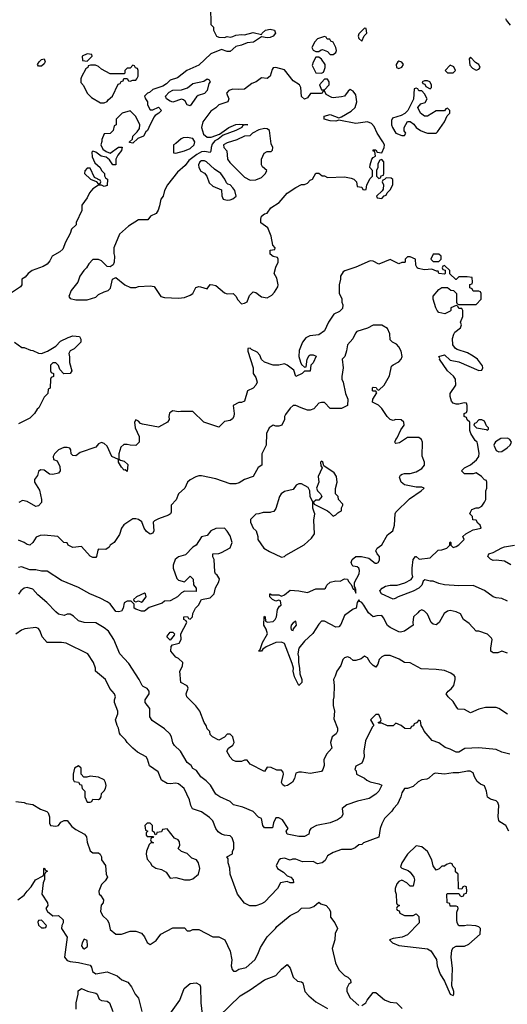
# Model space of a CAD drawing. Header units: inches. Extents: x 2348341 to 2479810, y 460419 to 613669.
# Tile 384 of 656: x 2400838 to 2404249, y 566560 to 573444. Entities that reach past the tile are written whole.
import ezdxf

# ---------------------------------------------------------------- set-up
doc = ezdxf.new("R2010")
doc.units = ezdxf.units.IN
doc.header["$MEASUREMENT"] = 0
doc.layers.add('C4506', color=7, linetype='Continuous')
doc.layers.add('C4507', color=7, linetype='Continuous')

msp = doc.modelspace()

# ---------------------------------------------------------------- linework, layer by layer
at = {"layer": 'C4506', "color": 2}
for points, elevation in [([(2401897.3, 570000), (2401894, 569990), (2401879.6, 569980.4), (2401810, 569954), (2401780.7, 569939.3), (2401771.3, 569930), (2401777.1, 569870), (2401770, 569854), (2401750, 569846.6), (2401725.3, 569865.3), (2401709, 569890), (2401693.2, 569933.2), (2401670, 569948.7), (2401650, 569955.3), (2401630, 569955.3), (2401567.1, 569912.9), (2401551.3, 569890), (2401536, 569844), (2401498, 569790), (2401472, 569770), (2401463.6, 569756.4), (2401439.6, 569740.4), (2401390, 569742), (2401384, 569736), (2401376, 569690), (2401370, 569684), (2401350, 569684), (2401330, 569693.2), (2401270, 569762), (2401210, 569754), (2401178, 569770), (2401170, 569786), (2401146, 569790), (2401106, 569830), (2401010, 569840.9), (2400982.5, 569837.5), (2400954, 569826), (2400930, 569788), (2400910, 569769.2), (2400890, 569774), (2400870, 569789), (2400830, 569805.2)], 106), ([(2402594.5, 570000), (2402590, 569999), (2402542, 569998), (2402510, 569988.7), (2402490, 569988), (2402452, 569950), (2402452, 569930), (2402472, 569890), (2402491.3, 569870), (2402504.7, 569830), (2402504.7, 569810), (2402546, 569750), (2402585.2, 569725.2), (2402670, 569686.8), (2402690, 569691.3), (2402699.3, 569700.7), (2402826.8, 569773.2), (2402880.2, 569819.8), (2402901.2, 569850), (2402895.5, 569944.5), (2402902, 569990), (2402898.6, 570000)], 110), ([(2404250, 569015.3), (2404210, 569028.7), (2404182, 569018), (2404150, 569017.2), (2404142, 569022), (2404134, 569030), (2404132.7, 569050), (2404142, 569110), (2404139, 569119), (2404108.9, 569148.9), (2404050, 569168.7), (2404030, 569168.7), (2403982.7, 569222.7), (2403942, 569250), (2403922, 569290), (2403890, 569305.2), (2403850, 569313.2), (2403830, 569308.7), (2403807.1, 569292.9), (2403771.3, 569230), (2403750, 569214), (2403730, 569219), (2403715.3, 569230), (2403690, 569288), (2403670, 569308), (2403650, 569318), (2403631.6, 569308.4), (2403623.6, 569296.4), (2403592, 569270), (2403587.3, 569230), (2403591, 569210), (2403530, 569169.3), (2403502, 569162), (2403490, 569164), (2403430, 569194), (2403410, 569208.7), (2403383.1, 569263.1), (2403370, 569278), (2403336.4, 569276.4), (2403310, 569268.7), (2403277.6, 569297.6), (2403245.2, 569350), (2403230, 569369), (2403216, 569376), (2403210, 569388), (2403198, 569370), (2403192, 569330), (2403170, 569322), (2403110, 569279), (2403084.5, 569215.5), (2403070, 569199), (2403050, 569197.2), (2402970, 569238), (2402950, 569238), (2402930, 569218), (2402887.9, 569152.1), (2402830, 569098), (2402790.7, 569050), (2402783, 569010), (2402788, 568990), (2402787.3, 568950), (2402794.9, 568910), (2402796.3, 568870), (2402810.5, 568830.5), (2402810.6, 568810), (2402790, 568788), (2402760.9, 568850), (2402749.7, 568889.7), (2402752.7, 568910), (2402743.3, 568943.3), (2402690, 569082), (2402670, 569093.2), (2402630, 569089.2), (2402560.9, 569059.1), (2402538, 569042), (2402530, 569029.2), (2402509, 569029), (2402519, 569041), (2402536, 569090), (2402572.3, 569150), (2402563.1, 569183.1), (2402546, 569210), (2402548, 569270), (2402550, 569274), (2402554, 569270), (2402558, 569238), (2402572, 569232), (2402610, 569236), (2402624, 569250), (2402633.2, 569270), (2402640.4, 569319.6), (2402656.4, 569343.6), (2402666, 569350), (2402662, 569382), (2402650, 569386), (2402630, 569378), (2402606, 569390), (2402588, 569410), (2402588, 569430), (2402590.9, 569430.9), (2402602, 569422), (2402650, 569422), (2402670, 569414), (2402690, 569422), (2402730, 569456), (2402790, 569452), (2402850, 569438.8), (2402910, 569464.7), (2402970, 569466), (2402978, 569470), (2402986, 569490), (2403010, 569512), (2403050, 569521), (2403080.4, 569519.6), (2403110, 569534), (2403130, 569532), (2403136.9, 569516.9), (2403156, 569496), (2403170, 569462), (2403179.6, 569459.6), (2403190, 569434), (2403190, 569466), (2403182, 569462), (2403186, 569470), (2403180.2, 569480.2), (2403179, 569510), (2403212.7, 569570), (2403214, 569594), (2403209, 569609), (2403199, 569619), (2403170, 569624), (2403164, 569630), (2403157.2, 569650), (2403164, 569670), (2403190, 569691), (2403228.9, 569691.1), (2403279.6, 569679.6), (2403323.6, 569643.6), (2403336.4, 569643.6), (2403346, 569650), (2403354.6, 569665.4), (2403355.3, 569690), (2403338, 569710), (2403328, 569730), (2403338, 569750), (2403370, 569772), (2403410, 569842), (2403448.9, 569871.1), (2403459, 569910), (2403464, 569990), (2403469, 570000)], 106), ([(2403001.5, 570000), (2403030, 569972), (2403050, 569982), (2403063.2, 569996.8), (2403069.3, 570000)], 110), ([(2404250, 569378), (2404210, 569398), (2404170, 569402), (2404150, 569408.7), (2404090, 569454), (2404010, 569488.7), (2403910, 569485.2), (2403810, 569492.7), (2403770, 569501.2), (2403730, 569519), (2403710, 569519), (2403672, 569528), (2403661, 569519), (2403650.8, 569490), (2403630.8, 569470), (2403590, 569448), (2403484.7, 569410), (2403463.5, 569396.5), (2403450, 569393.2), (2403369.2, 569430), (2403357.2, 569450), (2403374, 569470), (2403397.2, 569482.8), (2403430, 569490.7), (2403478, 569490), (2403532.7, 569507.3), (2403575.3, 569530), (2403588.7, 569550), (2403584, 569570), (2403584, 569610), (2403589.2, 569670), (2403606, 569690), (2403610, 569691.3), (2403631.3, 569671.3), (2403710, 569681), (2403764.7, 569735.3), (2403790, 569738), (2403826, 569750), (2403846, 569770), (2403846, 569790), (2403850, 569794), (2403854, 569790), (2403854, 569770), (2403870, 569754), (2403890, 569762), (2403910, 569772), (2403946, 569810), (2403938, 569830), (2403958, 569850), (2404010, 569878), (2404066, 569890), (2404058, 569910), (2404043.1, 569923.1), (2404030, 569946), (2404007.3, 569947.3), (2404006, 569970), (2403986, 569990), (2403991.3, 570000)], 102), ([(2404249.3, 568589.3), (2404190, 568628.7), (2404170, 568635.3), (2404096.4, 568636.4), (2404050, 568624), (2403990, 568598), (2403950, 568622), (2403904.7, 568624.7), (2403894.6, 568634.6), (2403870, 568678), (2403835.3, 568710), (2403822, 568730), (2403835.3, 568750), (2403854.8, 568765.2), (2403874, 568790), (2403884, 568830), (2403884, 568850), (2403878, 568858), (2403854.2, 568874.2), (2403810, 568894), (2403750, 568902), (2403646.3, 568906.3), (2403570, 568948), (2403528.9, 568948.9), (2403492.9, 568972.9), (2403430, 568999.3), (2403390, 568999), (2403370.7, 568989.3), (2403351.3, 568970), (2403342, 568938), (2403330, 568918), (2403310, 568928.7), (2403289.5, 568949.5), (2403270, 568982), (2403250, 568994), (2403225.4, 568974.6), (2403190, 568964), (2403170, 568964), (2403150, 568982), (2403130, 568988.7), (2403110, 568982), (2403098, 568970), (2403084.7, 568930), (2403056, 568890), (2403045.4, 568854.6), (2403032, 568830), (2403038, 568790), (2403036, 568710), (2403031, 568690), (2403031.3, 568650), (2403038.8, 568610), (2403035.3, 568555.3), (2403062, 568490), (2403062, 568470), (2403052, 568450), (2403024.7, 568430), (2403011.3, 568390), (2403022, 568350), (2402984.7, 568310), (2402964.7, 568270), (2402967.3, 568230), (2402959.1, 568200.9), (2402950, 568188.7), (2402870, 568174), (2402810, 568182), (2402790, 568182), (2402770, 568175.3), (2402760.7, 568139.3), (2402747.3, 568112.7), (2402710.4, 568089.6), (2402690, 568086), (2402676, 568096), (2402669.2, 568110), (2402684, 568170), (2402682, 568182), (2402670, 568198), (2402636.4, 568196.4), (2402596.4, 568216.4), (2402570, 568218), (2402550, 568188), (2402450, 568238), (2402430, 568266), (2402410, 568266), (2402390, 568258), (2402350, 568258), (2402330, 568268), (2402310, 568288), (2402288, 568330), (2402298, 568350), (2402328.4, 568371.6), (2402338, 568390), (2402328, 568430), (2402310, 568448), (2402290, 568448), (2402270, 568428), (2402230, 568406), (2402186, 568430), (2402170, 568446), (2402167.3, 568467.3), (2402150, 568486), (2402142, 568510), (2402128.7, 568530), (2402099, 568610), (2402070, 568648), (2402008, 568710), (2402002, 568730), (2402015.3, 568770), (2402010, 568786), (2401966, 568810), (2401958, 568890), (2401976.4, 568923.6), (2401978, 568950), (2401950, 568978), (2401930, 568988), (2401895.3, 569030), (2401898, 569062), (2401907.3, 569072.7), (2401954, 569086), (2401968, 569110), (2401966, 569150), (2402006, 569230), (2402002, 569242), (2401986, 569250), (2401986, 569270), (2402011.6, 569271.6), (2402018, 569258), (2402030, 569254), (2402046, 569270), (2402048.4, 569291.6), (2402068, 569330), (2402088.9, 569351.1), (2402108.7, 569391.3), (2402170, 569401), (2402197.2, 569430), (2402208.4, 569471.6), (2402230, 569514), (2402235.3, 569535.3), (2402220.4, 569560.4), (2402208.7, 569568.7), (2402203.1, 569583.1), (2402198, 569670), (2402188.4, 569688.4), (2402188, 569710), (2402230, 569711.3), (2402250, 569718), (2402309.3, 569750.7), (2402323.7, 569790), (2402310, 569835.3), (2402290, 569868.7), (2402270, 569888), (2402210, 569886), (2402174, 569870), (2402150, 569838), (2402110, 569828), (2402072, 569770), (2402050, 569755.3), (2401996.9, 569703.1), (2401950, 569688.7), (2401924.7, 569670), (2401912, 569630), (2401912, 569610), (2401936.9, 569536.9), (2401950, 569524.7), (2401990, 569514), (2402030, 569554), (2402051.6, 569531.6), (2402052.7, 569492.7), (2402072, 569470), (2402072.7, 569447.3), (2401990, 569448), (2401970, 569438), (2401942, 569410), (2401922, 569398), (2401890, 569382), (2401850, 569378), (2401834.4, 569365.6), (2401744.7, 569335.3), (2401710, 569308), (2401690, 569308), (2401650, 569322), (2401638, 569330), (2401638, 569358), (2401618, 569378), (2401590, 569378), (2401570, 569366), (2401562, 569330), (2401550.4, 569309.6), (2401530, 569303.7), (2401510, 569306), (2401470, 569359), (2401450, 569374), (2401400.2, 569400.2), (2401328, 569430), (2401250, 569473.2), (2401130, 569524), (2401030, 569589.2), (2400990, 569589.3), (2400950, 569598), (2400910, 569596.9), (2400850, 569618), (2400830, 569613.2)], 110), ([(2404273.6, 569633.6), (2404230, 569659), (2404170, 569666), (2404150, 569663.7), (2404130, 569673.2), (2404113.2, 569690), (2404119, 569710), (2404150, 569719.5), (2404210, 569752.2), (2404230, 569759.5), (2404299, 569770)], 98), ([(2404266, 568310), (2404210, 568322), (2404170, 568342), (2404050, 568354), (2403951, 568349), (2403910, 568324), (2403890, 568324), (2403850, 568344), (2403814.6, 568354.6), (2403770, 568388.7), (2403724, 568404), (2403666, 568470), (2403656.4, 568496.4), (2403646, 568510), (2403642, 568542), (2403630, 568546), (2403612.7, 568527.3), (2403598, 568522), (2403592.7, 568507.3), (2403578, 568502), (2403570, 568486), (2403532.7, 568487.3), (2403506, 568510), (2403470, 568526), (2403450, 568506), (2403410, 568508), (2403370, 568526), (2403350, 568526), (2403346, 568530), (2403362, 568538), (2403366, 568550), (2403350, 568586), (2403330, 568586), (2403292, 568550), (2403314, 568510), (2403302.8, 568497.2), (2403257.3, 568402.7), (2403246, 568330), (2403246.8, 568290), (2403238.8, 568261.2), (2403230, 568246), (2403190, 568226), (2403182, 568202), (2403191.6, 568191.6), (2403194, 568170), (2403250, 568142), (2403266.4, 568126.4), (2403290, 568116), (2403350, 568102), (2403371.1, 568091.1), (2403351, 568050), (2403330, 568029), (2403282, 567998), (2403200.7, 567979.3), (2403126.4, 567953.6), (2403094, 567930), (2403098, 567890), (2403090, 567868.7), (2403062, 567850), (2403010.6, 567829.4), (2402914, 567810), (2402874, 567790), (2402865.4, 567774.6), (2402861, 567750), (2402830, 567732.7), (2402790, 567732.7), (2402710, 567748.7), (2402702, 567770), (2402715.3, 567790), (2402675.3, 567850), (2402650, 567864), (2402630, 567864), (2402614, 567830), (2402605.4, 567794.6), (2402550, 567793.2), (2402538, 567810), (2402530, 567858), (2402508.9, 567868.9), (2402470, 567908), (2402398.6, 567938.6), (2402333.6, 567953.6), (2402310, 567979), (2402238, 568010), (2402210, 568029), (2402172.3, 568092.3), (2402142.7, 568122.7), (2402105.2, 568150), (2402074, 568194), (2402050, 568208), (2402038, 568230), (2402009, 568250), (2401962, 568330), (2401922, 568370), (2401910, 568388), (2401899, 568430), (2401889, 568450), (2401850, 568485.2), (2401765.2, 568545.2), (2401749, 568570), (2401747.3, 568627.3), (2401715.3, 568670), (2401715.3, 568690), (2401744, 568730), (2401744, 568750), (2401730, 568768.7), (2401701.5, 568781.5), (2401694, 568790), (2401674, 568830), (2401602, 568942), (2401539, 569010), (2401497.2, 569110), (2401459, 569170), (2401430, 569193.2), (2401370, 569228), (2401290, 569228.7), (2401250, 569242), (2401214.6, 569274.6), (2401190, 569288), (2401170, 569288), (2401150, 569278), (2401110, 569289), (2401090, 569304), (2401029, 569370), (2400964.1, 569424.1), (2400930, 569462), (2400890, 569474), (2400870, 569469), (2400846, 569450), (2400830, 569428)], 114), ([(2404259, 567770), (2404238, 567810), (2404196.4, 567836.4), (2404190, 567846), (2404184, 567870), (2404188.7, 567950), (2404182, 567970), (2404170, 567982), (2404130, 567995.3), (2404109, 568009), (2404104, 568050), (2404090, 568088), (2404060.2, 568100.2), (2404038, 568118), (2404019, 568150), (2404010, 568178), (2403989, 568189), (2403970, 568189.2), (2403910, 568178), (2403870, 568178.4), (2403809.5, 568169.5), (2403744, 568176), (2403730, 568168.7), (2403699.8, 568140.2), (2403686, 568134), (2403650, 568129.2), (2403624.1, 568115.9), (2403590, 568082), (2403550, 568068), (2403530, 568068), (2403510, 568038), (2403502.8, 568010), (2403479.8, 567960.2), (2403452, 567930), (2403442, 567910), (2403390, 567858), (2403370, 567822), (2403359.1, 567790), (2403350, 567728.7), (2403242, 567690), (2403230, 567678), (2403210, 567675.3), (2403185.4, 567654.6), (2403156.9, 567643.1), (2403090, 567642), (2403030, 567621.2), (2402990, 567598), (2402975.3, 567564.7), (2402954, 567550), (2402922, 567542), (2402890, 567558), (2402816.4, 567556.4), (2402770, 567575.3), (2402745.4, 567574.6), (2402730, 567568), (2402690, 567582), (2402662, 567578), (2402652, 567570), (2402632, 567530), (2402642, 567510), (2402684, 567484), (2402710, 567458), (2402734, 567450), (2402752, 567430), (2402754, 567410), (2402729.1, 567409.1), (2402710, 567418), (2402662, 567410), (2402642, 567370), (2402550, 567275.3), (2402530, 567262), (2402490, 567248.7), (2402448.9, 567248.9), (2402410, 567268), (2402362, 567330), (2402309.1, 567469.1), (2402308.4, 567511.6), (2402295.3, 567550), (2402296.4, 567576.4), (2402288, 567590), (2402327.3, 567612.7), (2402327.3, 567627.3), (2402335.3, 567650), (2402335.3, 567690), (2402323.1, 567723.1), (2402310, 567738), (2402270, 567742), (2402250, 567748.7), (2402226.8, 567766.8), (2402209.2, 567790), (2402190, 567842), (2402166.8, 567866.8), (2402110, 567905.2), (2402046, 567926), (2402034, 567950), (2402026, 567990), (2401989, 568070), (2401950, 568101.2), (2401930, 568105.2), (2401890, 568101.2), (2401870, 568104), (2401830, 568128), (2401806, 568186), (2401746.6, 568226.6), (2401732.9, 568272.9), (2401722, 568290), (2401663.2, 568323.2), (2401628.7, 568350), (2401588.7, 568390), (2401578, 568410), (2401543.1, 568443.1), (2401535.3, 568455.3), (2401529, 568490), (2401519, 568510), (2401508.7, 568550), (2401524, 568590), (2401524, 568610), (2401502, 568670), (2401502, 568690), (2401508.7, 568710), (2401502, 568730), (2401469.1, 568769.1), (2401438, 568830), (2401369.1, 568889.1), (2401368.7, 568910), (2401355.3, 568950), (2401315.3, 569010), (2401164, 569084), (2401130, 569089.2), (2401030, 569088.7), (2400995.3, 569130), (2400982, 569170), (2400970, 569188), (2400950, 569195.3), (2400874.4, 569185.6), (2400850, 569175.3), (2400810.9, 569149.1)], 118), ([(2400810, 567978), (2400870, 567972), (2400883.6, 567963.6), (2400930, 567956), (2400983.5, 567923.5), (2401027.5, 567907.5), (2401038, 567898), (2401047.3, 567870), (2401047.1, 567827.1), (2401054, 567810), (2401090, 567804.7), (2401110, 567811.3), (2401127, 567833), (2401150, 567846), (2401170, 567846), (2401203.5, 567803.5), (2401230, 567782), (2401291.3, 567750), (2401306, 567730), (2401310, 567694), (2401330, 567632), (2401350, 567618), (2401390, 567618), (2401402, 567610), (2401410.9, 567590.9), (2401411.3, 567570), (2401438, 567530), (2401442, 567470), (2401451.6, 567448.4), (2401436.9, 567423.1), (2401410, 567398), (2401392, 567350), (2401394, 567330), (2401403.6, 567323.6), (2401424.7, 567290), (2401422, 567270), (2401407.3, 567252.7), (2401404, 567210), (2401418.8, 567178.8), (2401451, 567150), (2401461, 567130), (2401470, 567082), (2401510, 567051.3), (2401550, 567051), (2401610, 567071.3), (2401650, 567071.3), (2401690, 567058), (2401710, 567032), (2401730, 566992), (2401750, 566978), (2401792.9, 567007.1), (2401826, 567050), (2401910, 567094), (2401990, 567094), (2402010, 567074), (2402030, 567074), (2402050, 567082), (2402090, 567082), (2402190, 567032), (2402230, 567032), (2402272, 567010), (2402311.1, 566931.1), (2402322, 566870), (2402318, 566830), (2402323.6, 566803.6), (2402332.7, 566792.7), (2402350, 566792), (2402370, 566804.7), (2402423.1, 566816.9), (2402482, 566870), (2402504, 566910), (2402522, 566958), (2402570, 567032), (2402628, 567090), (2402636.4, 567103.6), (2402730, 567182), (2402786, 567210), (2402810, 567232), (2402870, 567234), (2402896.4, 567243.6), (2402930, 567274), (2402943.6, 567263.6), (2402982, 567250), (2403001, 567230), (2403011, 567210), (2403012, 567170), (2403042, 567130), (2403062, 567090), (2403045.4, 567054.6), (2403042, 567010), (2403024.7, 566950), (2403046, 566850), (2403070, 566802), (2403110, 566762), (2403134, 566750), (2403152, 566730), (2403154, 566710), (2403139.6, 566700.4), (2403126, 566674), (2403126.8, 566650), (2403150, 566604.7), (2403210, 566552)], 118), ([(2400826, 567290), (2400870, 567322), (2400890, 567352), (2400918, 567382), (2400948, 567430), (2401002, 567458), (2401006, 567470), (2401006, 567510), (2401010, 567514), (2401018, 567498), (2401032, 567490), (2401018, 567482), (2401012.7, 567467.3), (2401011.6, 567431.6), (2401002, 567410), (2400992, 567330), (2401032, 567270), (2401034, 567250), (2401022, 567230), (2401032, 567210), (2401070, 567178), (2401110, 567182), (2401142, 567150), (2401142, 567130), (2401132, 567110), (2401131.3, 567090), (2401171, 567030), (2401151, 566890), (2401170, 566867.3), (2401190, 566859.1), (2401250, 566852.7), (2401330, 566834), (2401339.3, 566819.3), (2401348.4, 566788.4), (2401370, 566774), (2401450, 566786), (2401519.8, 566759.8), (2401552, 566730), (2401594, 566714), (2401621.1, 566681.1), (2401644.7, 566630), (2401670, 566602), (2401693.4, 566510)], 114), ([(2402230, 566474.8), (2402380.1, 566619.9), (2402450, 566661), (2402550, 566731.3), (2402630, 566761), (2402670, 566806), (2402710, 566838), (2402730, 566812), (2402750.9, 566750.9), (2402782, 566722), (2402810, 566718), (2402818, 566710), (2402831.3, 566650), (2402859.8, 566619.8), (2402910, 566578), (2402990.7, 566530.7)], 114), ([(2401234, 566526), (2401233.2, 566570), (2401246, 566630), (2401246, 566654), (2401270, 566670.7), (2401312.4, 566652.4), (2401370, 566638.8), (2401381, 566630), (2401394.8, 566594.8), (2401410, 566586.8), (2401450, 566582), (2401466.8, 566570), (2401490.7, 566510.7)], 110), ([(2401889.2, 566490), (2401957.2, 566590), (2401989.5, 566670.5), (2402030, 566706), (2402071.3, 566711.3), (2402097.3, 566697.3), (2402102, 566682), (2402104.9, 566570), (2402114, 566490)], 114), ([(2403230, 566552), (2403258, 566570), (2403268, 566590), (2403310, 566642), (2403330, 566642), (2403390, 566591.3), (2403430, 566574), (2403474, 566570), (2403514, 566530)], 118)]:
    msp.add_lwpolyline(points, dxfattribs=dict(at, elevation=elevation))
for points, elevation in [([(2401710, 569434), (2401654, 569410), (2401634, 569390), (2401638, 569378), (2401650, 569374), (2401670, 569382), (2401690, 569372), (2401700.4, 569379.6), (2401722, 569410), (2401718, 569430)], 110), ([(2402770, 569238), (2402750, 569228), (2402738, 569210), (2402734, 569194), (2402738, 569178), (2402750, 569174), (2402754, 569186), (2402773.2, 569210)], 106), ([(2401890, 569106), (2401870, 569126), (2401870, 569134), (2401890, 569162), (2401910, 569162), (2401922, 569150), (2401919.6, 569140.4)], 110), ([(2401250, 568228), (2401222, 568210), (2401212, 568170), (2401212.7, 568132.7), (2401218, 568118), (2401250, 568114), (2401258, 568098), (2401270, 568094), (2401274, 568070), (2401294, 568050), (2401294, 568010), (2401310, 567974), (2401330, 567974), (2401342, 567978), (2401350, 567994), (2401390, 567992), (2401400.4, 567999.6), (2401408, 568010), (2401410, 568034), (2401428.4, 568051.6), (2401438, 568070), (2401442, 568090), (2401438, 568110), (2401428.4, 568128.4), (2401388.4, 568148.4), (2401330, 568155.3), (2401307.3, 568147.3), (2401287.3, 568147.3), (2401268.4, 568168.4), (2401268, 568210)], 122), ([(2401750, 567826), (2401730, 567826), (2401714, 567810), (2401718, 567778), (2401734, 567770), (2401722, 567758), (2401723.6, 567743.6), (2401730, 567734), (2401774, 567734), (2401770, 567726), (2401758, 567722), (2401754, 567710), (2401758, 567698), (2401774, 567690), (2401752.7, 567687.3), (2401743.6, 567676.4), (2401724.7, 567630), (2401722, 567610), (2401730, 567574), (2401750.9, 567550.9), (2401762, 567530), (2401790, 567511.3), (2401830, 567502), (2401863.6, 567483.6), (2401890, 567442), (2401930, 567446), (2401990, 567431), (2402028.9, 567431.1), (2402050, 567438), (2402088.9, 567471.1), (2402099, 567510), (2402088.7, 567550), (2402075.3, 567570), (2402042.5, 567582.5), (2402010, 567614), (2401969.1, 567629.1), (2401946, 567650), (2401958, 567670), (2401956.4, 567696.4), (2401946, 567710), (2401922, 567722), (2401870, 567786), (2401838, 567782), (2401830, 567766), (2401798, 567762), (2401794, 567750), (2401786, 567746), (2401782, 567762), (2401766, 567770), (2401766, 567810)], 122), ([(2403610, 567668), (2403550, 567609.2), (2403510.7, 567550), (2403502, 567522), (2403511, 567511), (2403555.2, 567495.2), (2403570, 567482.8), (2403594, 567450), (2403598.8, 567430), (2403590, 567386), (2403570, 567386), (2403546, 567410), (2403510, 567428), (2403490, 567418), (2403476.9, 567403.1), (2403464.7, 567370), (2403464.7, 567350), (2403472, 567330), (2403474, 567270), (2403478, 567258), (2403494, 567250), (2403478, 567242), (2403474, 567230), (2403478, 567218), (2403492.7, 567212.7), (2403498, 567198), (2403530, 567182), (2403590, 567182), (2403611.6, 567191.6), (2403630, 567174), (2403631.3, 567130), (2403550, 567046), (2403514, 567030), (2403450, 567019.3), (2403424.7, 567010), (2403446, 566990), (2403490, 566970.7), (2403670.7, 566950.7), (2403690, 566946.8), (2403714, 566934), (2403753.7, 566873.7), (2403758, 566830), (2403778, 566770), (2403810, 566722), (2403850, 566632), (2403870, 566622), (2403875.3, 566630), (2403874, 566650), (2403861.2, 566690), (2403866, 566810), (2403857, 566890), (2403860.7, 566939.3), (2403870, 566956), (2403890, 566966), (2403950, 566966), (2403978.6, 566981.4), (2404058, 567050), (2404062, 567090), (2404050, 567102), (2404029, 567109), (2403970, 567114), (2403948.9, 567108.9), (2403910, 567108.7), (2403898, 567130), (2403895.3, 567150), (2403896.4, 567203.6), (2403906, 567230), (2403902, 567242), (2403890, 567246), (2403850, 567246), (2403846, 567266), (2403828.7, 567270), (2403826, 567330), (2403830, 567334), (2403910, 567334), (2403918, 567318), (2403930, 567314), (2403942, 567318), (2403947.3, 567332.7), (2403962, 567338), (2403966, 567350), (2403962, 567382), (2403950, 567386), (2403938, 567382), (2403930, 567366), (2403907.3, 567367.3), (2403906, 567470), (2403887.3, 567487.3), (2403886, 567510), (2403867.3, 567527.3), (2403862, 567542), (2403850, 567546), (2403823.6, 567536.4), (2403810, 567526), (2403790, 567526), (2403772.7, 567507.3), (2403750, 567498), (2403730, 567528), (2403721.2, 567570), (2403690, 567628), (2403650, 567662)], 122), ([(2400990, 567148), (2400970, 567146), (2400964.7, 567135.3), (2400970, 567114), (2400990, 567094), (2401010, 567094), (2401022, 567098), (2401026, 567110)], 114), ([(2401290, 567015.3), (2401276, 566990), (2401271.3, 566970), (2401282, 566950), (2401290, 566946.8), (2401310, 566962), (2401312.7, 566970), (2401310, 567006)], 118)]:
    msp.add_lwpolyline(points, close=True, dxfattribs=dict(at, elevation=elevation))
at = {"layer": 'C4507', "color": 2}
for points, elevation in [([(2402171.6, 573531.6), (2402174, 573410), (2402192.7, 573392.7), (2402194, 573370), (2402214, 573330), (2402230, 573322), (2402270, 573321), (2402290, 573326), (2402310, 573322.8), (2402330, 573326.8), (2402350, 573337.3), (2402390, 573341.6), (2402410, 573338), (2402470, 573355.8), (2402530, 573342), (2402533.2, 573350), (2402557.2, 573370), (2402590, 573378), (2402620.7, 573370), (2402626.4, 573350), (2402611.3, 573328.7), (2402590, 573320.5), (2402570, 573318), (2402530, 573325.2), (2402472.7, 573287.3), (2402430, 573282.4), (2402390, 573265.6), (2402350, 573256), (2402310, 573221.2), (2402290, 573222.7), (2402250, 573236.2), (2402174.6, 573205.4), (2402090, 573127), (2402006, 573090), (2401941.7, 573038.3), (2401890, 573022), (2401864.1, 572995.9), (2401839.5, 572980.5), (2401770, 572956), (2401745.2, 572934.8), (2401732, 572930), (2401712, 572910), (2401718, 572890), (2401731.3, 572870), (2401732, 572850), (2401750, 572814), (2401770, 572814), (2401810, 572832), (2401831, 572810), (2401812, 572790), (2401784.7, 572775.3), (2401776, 572764), (2401742, 572690), (2401731.3, 572670), (2401719.6, 572660.4), (2401704.7, 572630), (2401665.4, 572614.6), (2401630, 572582), (2401606, 572586), (2401606, 572590), (2401626, 572610), (2401628.9, 572631.1), (2401660.4, 572659.6), (2401676.4, 572683.6), (2401678, 572710), (2401650, 572768), (2401610, 572806), (2401554, 572790), (2401514, 572750), (2401512, 572710), (2401498, 572702), (2401491.1, 572668.9), (2401470, 572648), (2401430, 572646), (2401412.7, 572607.3), (2401412.7, 572592.7), (2401404.7, 572570), (2401419.8, 572539.8), (2401442, 572522), (2401470, 572511.3), (2401530, 572552), (2401554, 572554), (2401551.3, 572530), (2401523.5, 572496.5), (2401511, 572470), (2401511.3, 572428.7), (2401489.5, 572429.5), (2401465.2, 572465.2), (2401444, 572484), (2401409.1, 572489.1), (2401370, 572518), (2401350, 572526), (2401342, 572518), (2401345.4, 572485.4), (2401364.7, 572444.7), (2401402, 572410), (2401411, 572391), (2401431.3, 572370), (2401432, 572352), (2401438, 572338), (2401452, 572330), (2401450, 572286), (2401430, 572278), (2401410, 572288), (2401390, 572288), (2401350, 572262), (2401325.8, 572234.2), (2401310, 572198), (2401272.7, 572147.3), (2401272, 572110), (2401232.7, 572027.3), (2401232, 572010), (2401201, 571979), (2401192, 571950), (2401158, 571890), (2401139.8, 571840.2), (2401119.8, 571820.2), (2401064.7, 571790), (2401050, 571758), (2401030, 571735.3), (2401002, 571718), (2400924.7, 571690), (2400898, 571670), (2400876.9, 571643.1), (2400854, 571630), (2400854, 571590), (2400843.6, 571576.4), (2400774, 571530)], 98), ([(2404270, 573406), (2404242, 573442), (2404239, 573450)], 98), ([(2403991.3, 570000), (2404001.2, 570018.8), (2404030, 570032), (2404050, 570032), (2404070, 570042), (2404088.7, 570071.3), (2404098, 570090), (2404098, 570150), (2404106, 570170), (2404106, 570210), (2404102, 570222), (2404090, 570226), (2404068, 570250), (2404030, 570275.3), (2404010, 570269), (2403950, 570269), (2403929, 570290), (2403948, 570310), (2403990, 570332), (2404032.3, 570367.7), (2404049.2, 570390), (2404052.5, 570412.5), (2404040.4, 570480.4), (2404038, 570490), (2404023.2, 570503.2), (2403994, 570550), (2403987.3, 570572.7), (2403986, 570630), (2403967.3, 570647.3), (2403962, 570662), (2403946, 570670), (2403946, 570690), (2403962, 570698), (2403967.3, 570712.7), (2403967.3, 570747.3), (2403962, 570762), (2403946, 570766), (2403910, 570757.2), (2403890, 570757.2), (2403870, 570762), (2403857.2, 570777.2), (2403849.2, 570809.2), (2403849.3, 570830), (2403889.2, 570890), (2403886, 570930), (2403871.4, 570951.4), (2403829.2, 570990), (2403775.3, 571070), (2403776.4, 571076.4), (2403768.7, 571090), (2403810, 571102), (2403850, 571064.7), (2403910, 571051), (2404050, 570992), (2404070, 570994), (2404078, 571010), (2404075.3, 571024.7), (2404039, 571070), (2404010, 571092.3), (2403970, 571116), (2403897.4, 571137.4), (2403885.1, 571145.1), (2403866.6, 571170), (2403864.8, 571215.2), (2403873.8, 571246.2), (2403880.9, 571259.1), (2403922, 571290), (2403928, 571310), (2403922, 571330), (2403938, 571370), (2403938, 571410), (2403930, 571426), (2403910, 571426), (2403902, 571442), (2403890, 571446), (2403854, 571430), (2403854, 571410), (2403850, 571406), (2403811.3, 571388.7), (2403770, 571398), (2403758, 571410), (2403748, 571430), (2403729, 571490), (2403730, 571512), (2403770, 571558), (2403790, 571571.3), (2403830, 571572), (2403852.7, 571552.7), (2403871.6, 571551.6), (2403894, 571530), (2403894, 571470), (2403898, 571458), (2403910, 571454), (2404030, 571454), (2404066, 571490), (2404066, 571530), (2404062, 571542), (2404050, 571546), (2404010, 571546), (2404002, 571562), (2403986, 571570), (2403987.3, 571592.7), (2404002, 571598), (2404006, 571610), (2404002, 571642), (2403967.3, 571647.3), (2403910, 571646), (2403891.6, 571628.4), (2403888.4, 571628.4), (2403847.3, 571667.3), (2403846, 571690), (2403810, 571726), (2403798, 571722), (2403794, 571710), (2403798, 571698), (2403814, 571694), (2403814, 571670), (2403810, 571666), (2403770, 571668.7), (2403766, 571686), (2403754, 571686), (2403720.4, 571700.4), (2403670, 571695.3), (2403625.2, 571705.2), (2403618, 571710), (2403608.4, 571728.4), (2403606, 571770), (2403570, 571786), (2403550, 571786), (2403534, 571770), (2403534, 571750), (2403530, 571746), (2403510, 571746), (2403490, 571738), (2403430, 571768), (2403350, 571735.3), (2403310, 571755.3), (2403290, 571758), (2403190, 571713.2), (2403111.1, 571688.9), (2403099.6, 571680.4), (2403082, 571650), (2403082, 571630), (2403072, 571590), (2403072.7, 571532.7), (2403092, 571492), (2403092, 571470), (2403098, 571450), (2403096, 571424), (2403075.3, 571404.7), (2403035.3, 571384.7), (2402998, 571330), (2402970, 571268.7), (2402930, 571242), (2402866.4, 571233.6), (2402839.8, 571220.2), (2402816, 571190), (2402792, 571132), (2402791.3, 571090), (2402802, 571050), (2402810, 571034), (2402830, 571014), (2402842, 571018), (2402848, 571070), (2402863.1, 571096.9), (2402870, 571102), (2402890, 571102), (2402910.7, 571090.7), (2402890, 571046), (2402874, 571030), (2402870, 570988), (2402830, 570986), (2402814, 570970), (2402770, 570948.7), (2402754.6, 570994.6), (2402708, 571030), (2402690, 571037.2), (2402650.7, 571029.3), (2402610, 571029), (2402550, 571049.2), (2402530, 571068.7), (2402518, 571098), (2402499.5, 571119.5), (2402459, 571139), (2402450, 571148), (2402434, 571146), (2402432.7, 571127.3), (2402470.6, 571010), (2402471, 570971), (2402490, 570942), (2402498.8, 570910), (2402490, 570888.7), (2402470, 570868.7), (2402431.6, 570848.4), (2402410, 570778), (2402390, 570768.7), (2402370, 570768.7), (2402332, 570748), (2402338.8, 570690), (2402336, 570670), (2402326.4, 570653.6), (2402310, 570642), (2402270, 570634), (2402230, 570595.3), (2402126, 570630), (2402050, 570706), (2401966, 570706), (2401950, 570702), (2401910, 570708.7), (2401896.9, 570703.1), (2401886.8, 570693.2), (2401881, 570670), (2401884.7, 570650), (2401872, 570630), (2401810, 570595.3), (2401696, 570616), (2401682, 570622), (2401670, 570638), (2401650, 570646), (2401642, 570630), (2401646, 570590), (2401674, 570530), (2401674, 570490), (2401650, 570468), (2401611.6, 570468.4), (2401590, 570475.3), (2401566.4, 570473.6), (2401545.5, 570454.5), (2401530.8, 570410), (2401531.6, 570371.6), (2401543.6, 570363.6), (2401570, 570358), (2401594, 570334), (2401590, 570286), (2401576.4, 570296.4), (2401570, 570295.3), (2401550, 570315.3), (2401529, 570350), (2401528.4, 570368.4), (2401482, 570390), (2401450, 570462), (2401430, 570482), (2401410, 570488), (2401390, 570478), (2401370, 570455.3), (2401261, 570419), (2401230, 570395.3), (2401210, 570398), (2401203.1, 570403.1), (2401198, 570410), (2401196.4, 570436.4), (2401188.4, 570448.4), (2401170, 570454), (2401146.4, 570453.6), (2401110, 570438), (2401082, 570410), (2401072, 570390), (2401074, 570370), (2401099.6, 570359.6), (2401119.8, 570319.8), (2401120.7, 570290), (2401110, 570274), (2401070, 570263.7), (2401046.6, 570266.6), (2401010, 570295.3), (2400983.6, 570296.4), (2400970, 570286), (2400962, 570258), (2400942, 570230), (2400942, 570210), (2400976, 570156), (2400990.6, 570090.6), (2400990.4, 570069.6), (2400970, 570045.2), (2400950, 570040.9), (2400890, 570074.5), (2400856.9, 570083.1), (2400831, 570069)], 102), ([(2403469, 570000), (2403470, 570002), (2403564.8, 570095.2), (2403646, 570150), (2403666, 570170), (2403650, 570175.3), (2403610, 570175.3), (2403530, 570193.2), (2403506, 570210), (2403495.3, 570244.7), (2403501.2, 570258.8), (2403513.6, 570266.4), (2403529.3, 570270.7), (2403570, 570270.6), (2403610, 570284), (2403650, 570306.8), (2403668.7, 570330), (2403668.7, 570350), (2403653.6, 570393.6), (2403655.3, 570490), (2403648.7, 570510), (2403630, 570524), (2403550, 570522), (2403494.4, 570485.6), (2403470, 570482), (2403465.2, 570485.2), (2403462, 570490), (2403469, 570510), (2403478.6, 570521.4), (2403503.7, 570576.3), (2403528, 570610), (2403526, 570630), (2403507.3, 570647.3), (2403470, 570648), (2403450, 570642), (2403430, 570648.7), (2403408.7, 570670), (2403370, 570726), (2403348.4, 570748.4), (2403306, 570770), (2403308, 570790), (2403336.4, 570836.4), (2403330, 570846), (2403310, 570846), (2403306, 570850), (2403306, 570870), (2403310, 570874), (2403331.6, 570871.6), (2403338, 570858), (2403350, 570854), (2403388, 570890), (2403425.2, 570954.8), (2403439, 571021), (2403449.2, 571030.8), (2403490, 571051), (2403505.2, 571070), (2403512.7, 571090), (2403505.6, 571125.6), (2403490, 571158), (2403474.6, 571174.6), (2403446, 571190), (2403430, 571206), (2403427.3, 571247.3), (2403410, 571286), (2403370, 571308), (2403310, 571308), (2403270, 571288), (2403196.9, 571263.1), (2403186.4, 571253.6), (2403167.1, 571212.9), (2403131.3, 571170), (2403124.7, 571130), (2403111.1, 571088.9), (2403094, 571070), (2403101, 571010), (2403091, 570950), (2403091.3, 570930), (2403101, 570910), (2403118, 570830), (2403134, 570790), (2403130, 570748), (2403090, 570726), (2403010, 570726), (2402970, 570768), (2402950, 570768), (2402930, 570762), (2402896, 570724), (2402870, 570715.3), (2402850, 570715.3), (2402806, 570730), (2402770, 570748), (2402750, 570746), (2402730, 570728), (2402696.9, 570683.1), (2402691, 570669), (2402690.6, 570649.4), (2402670.7, 570609.3), (2402650, 570602), (2402630, 570602), (2402610, 570608.7), (2402582, 570590), (2402564.7, 570550), (2402561, 570470), (2402531.3, 570410), (2402532, 570330), (2402506.4, 570313.6), (2402471.3, 570250), (2402410, 570229.3), (2402373.2, 570206.8), (2402350, 570199), (2402310, 570199), (2402210, 570233.2), (2402110, 570255.3), (2402090, 570255.3), (2402070, 570248.7), (2402030, 570228), (2402012, 570210), (2401992, 570170), (2401950, 570128.7), (2401933.2, 570086.8), (2401898, 570050), (2401898, 570002), (2401897.3, 570000)], 106), ([(2400802, 571190), (2400852.7, 571152.7), (2400870, 571152), (2400912.7, 571132.7), (2400930, 571132), (2400970, 571112), (2400990, 571111.3), (2401033.6, 571126.4), (2401090, 571162.8), (2401123.8, 571196.2), (2401176.9, 571223.1), (2401210, 571234.4), (2401256, 571230), (2401266.8, 571210), (2401266, 571190), (2401218, 571142), (2401192, 571130), (2401181, 571110), (2401186.4, 571086.4), (2401186.4, 571046.4), (2401202, 570990), (2401192, 570970), (2401147.3, 570967.3), (2401118, 570998), (2401110, 571026), (2401090, 571046), (2401070, 571046), (2401054, 571030), (2401054, 570990), (2401058, 570978), (2401074, 570970), (2401074, 570950), (2401058, 570942), (2401054, 570930), (2401051.6, 570868.4), (2401038, 570862), (2401034, 570830), (2401010, 570806), (2400972, 570730), (2400959.6, 570720.4), (2400942, 570690), (2400910, 570658), (2400830, 570618)], 98), ([(2403069.3, 570000), (2403088, 570010), (2403088.9, 570031.1), (2403098, 570050), (2403098, 570058), (2403068, 570090), (2403066, 570110), (2403046, 570130), (2403047.3, 570167.3), (2403059, 570210), (2403054, 570250), (2403036.5, 570276.5), (2402966, 570326), (2402958, 570350), (2402950, 570358), (2402942, 570350), (2402945.4, 570325.4), (2402954, 570310), (2402924.7, 570250), (2402931.3, 570210), (2402914, 570170), (2402922, 570150), (2402942, 570130), (2402952, 570110), (2402930, 570086), (2402910, 570086), (2402894, 570070), (2402898, 570058), (2402990, 570011.3), (2403001.5, 570000)], 110), ([(2402898.6, 570000), (2402888.9, 570028.9), (2402888.7, 570070), (2402868.7, 570110), (2402868, 570150), (2402854.6, 570174.6), (2402810, 570198), (2402790, 570198), (2402771.1, 570188.9), (2402750, 570159), (2402690, 570146), (2402666, 570130), (2402654.8, 570110), (2402630, 570026), (2402615.3, 570004.7), (2402594.5, 570000)], 110)]:
    msp.add_lwpolyline(points, dxfattribs=dict(at, elevation=elevation))
for points, elevation in [([(2403250, 573386), (2403210, 573346), (2403204.7, 573330), (2403210, 573314), (2403230, 573294), (2403247.3, 573332.7), (2403266, 573350), (2403262, 573382)], 102), ([(2402970, 573326), (2402922, 573310), (2402902, 573290), (2402882, 573250), (2402891.6, 573231.6), (2402910, 573222), (2402930, 573222), (2402945.6, 573234.4), (2402956, 573236), (2402990, 573222), (2403010, 573202), (2403030, 573202), (2403050, 573214), (2403053.2, 573230), (2403048.7, 573250), (2403030, 573288), (2403015.3, 573295.3), (2403007.3, 573307.3), (2402988.4, 573308.4), (2402982, 573322)], 102), ([(2401310, 573206), (2401274, 573190), (2401278, 573158), (2401310, 573154), (2401346, 573190), (2401342, 573202)], 98), ([(2400970, 573119), (2400963.7, 573130), (2400973.2, 573150), (2400990, 573166.8), (2401010, 573170.8), (2401015.5, 573150), (2401010, 573135.3), (2400990, 573119.3)], 94), ([(2401367.3, 573127.3), (2401332.7, 573127.3), (2401318, 573122), (2401314, 573110), (2401299.6, 573100.4), (2401270, 573046), (2401264.7, 573030), (2401266.4, 573006.4), (2401285.4, 572985.4), (2401311.1, 572931.1), (2401339.6, 572899.6), (2401403.6, 572863.6), (2401430, 572862), (2401450, 572872), (2401456.5, 572883.5), (2401488, 572910), (2401527.3, 572992.7), (2401542, 572998), (2401547.3, 573012.7), (2401562, 573018), (2401567.3, 573032.7), (2401590, 573034), (2401598, 573018), (2401610, 573014), (2401630, 573022), (2401650, 573022), (2401658, 573030), (2401666, 573050), (2401666, 573090), (2401662, 573102), (2401647.3, 573107.3), (2401642, 573122), (2401630, 573126), (2401610, 573106), (2401590, 573106), (2401574, 573090), (2401574, 573070), (2401570, 573066), (2401470, 573066), (2401410, 573098), (2401390, 573118)], 98), ([(2402930, 573182), (2402910, 573182), (2402890, 573148), (2402884.5, 573124.5), (2402910, 573072), (2402950, 573071.3), (2402962, 573078), (2402968.7, 573090), (2402975.3, 573110), (2402975.3, 573130), (2402950, 573168.7)], 102), ([(2403490, 573154), (2403482, 573150), (2403472, 573130), (2403474, 573110), (2403490, 573102), (2403510, 573112), (2403522, 573130), (2403510, 573148)], 102), ([(2403990, 573182), (2403981, 573170), (2403986.4, 573126.4), (2404004.6, 573104.6), (2404030, 573090.4), (2404050, 573098), (2404058, 573110), (2404049.5, 573130), (2404025.6, 573145.6)], 102), ([(2402630, 573109), (2402610, 573108), (2402602.8, 573097.2), (2402590.8, 573050), (2402570, 573034), (2402530, 573038), (2402492, 573010), (2402461.4, 572998.6), (2402410, 572958), (2402370, 572955.3), (2402330, 572959), (2402302, 572950), (2402284.7, 572930), (2402302, 572890), (2402294, 572870), (2402230, 572848.7), (2402210, 572828.7), (2402175.3, 572804.7), (2402119.1, 572730), (2402110.4, 572690), (2402123, 572643), (2402150, 572623), (2402177, 572623), (2402236.5, 572643.5), (2402301.2, 572690), (2402350, 572712.4), (2402374.9, 572714.9), (2402434, 572710), (2402410.7, 572709.3), (2402396.9, 572703.1), (2402391, 572690), (2402350.8, 572670), (2402262, 572638), (2402226, 572610), (2402202, 572598), (2402184.9, 572575.1), (2402177.1, 572550), (2402175.9, 572524.1), (2402170, 572515.3), (2402130, 572523), (2402110, 572521.1), (2402077.5, 572502.5), (2402020.6, 572459.4), (2401994.6, 572425.4), (2401942.6, 572377.4), (2401870.8, 572290), (2401851.3, 572250), (2401842, 572210), (2401824.7, 572190), (2401816.9, 572143.1), (2401806.4, 572113.6), (2401792, 572090), (2401754, 572070), (2401735.3, 572044.7), (2401670, 572046), (2401598.7, 572001.3), (2401536.1, 571943.9), (2401496, 571850), (2401496, 571810), (2401501, 571790), (2401498, 571750), (2401491.3, 571730), (2401470, 571717.2), (2401450, 571719), (2401410, 571759), (2401390, 571768.7), (2401350, 571768), (2401322, 571738), (2401306, 571710), (2401286, 571690), (2401258, 571650), (2401244.7, 571610), (2401198, 571550), (2401182, 571510), (2401190, 571494), (2401230, 571484.7), (2401310, 571484.7), (2401370, 571504.7), (2401390, 571522), (2401430, 571542), (2401458, 571550), (2401472.5, 571567.5), (2401488, 571630), (2401510, 571642), (2401574, 571590), (2401612.7, 571572.7), (2401650, 571572), (2401670, 571578), (2401750, 571582.8), (2401778, 571578), (2401824.7, 571510), (2401850, 571502.8), (2401950, 571498), (2401990, 571502), (2402030, 571518), (2402049.1, 571530.9), (2402070, 571571.3), (2402090, 571578), (2402103.1, 571576.9), (2402150, 571562), (2402170, 571592), (2402190, 571591.3), (2402210, 571586), (2402270, 571534.8), (2402290, 571526.8), (2402330.9, 571530.9), (2402351, 571511), (2402364.5, 571484.5), (2402390, 571458), (2402410, 571462), (2402428.4, 571471.6), (2402444.7, 571515.3), (2402470, 571541), (2402490, 571538), (2402530, 571506.8), (2402570, 571498.8), (2402600.9, 571519.1), (2402620.9, 571539.1), (2402644.1, 571575.9), (2402646.6, 571590), (2402637.5, 571637.5), (2402619, 571670), (2402630, 571714), (2402646, 571750), (2402646, 571770), (2402642, 571782), (2402610, 571788), (2402590, 571806), (2402590, 571832), (2402622, 571838), (2402626, 571850), (2402608.4, 571868.4), (2402596, 571930), (2402572.7, 571990), (2402524.8, 572024.8), (2402523.7, 572050), (2402530, 572071), (2402550, 572086), (2402568.4, 572091.6), (2402595.3, 572130), (2402653.2, 572166.8), (2402710, 572231.3), (2402770, 572272), (2402808.4, 572291.6), (2402830, 572292), (2402850, 572302), (2402870, 572322), (2402886, 572330), (2402908.4, 572371.6), (2402930, 572372), (2402952.7, 572352.7), (2402970, 572352), (2402990, 572342), (2403110, 572344.7), (2403156.9, 572336.9), (2403174, 572330), (2403194, 572310), (2403198, 572278), (2403230, 572274), (2403238, 572258), (2403250, 572254), (2403262, 572258), (2403266, 572290), (2403290, 572334), (2403306, 572350), (2403306, 572390), (2403288, 572410), (2403288.7, 572430), (2403302, 572470), (2403310, 572482), (2403326, 572490), (2403322, 572522), (2403310, 572526), (2403310, 572534), (2403330, 572534), (2403338, 572518), (2403370, 572514), (2403388.4, 572551.6), (2403388.7, 572570), (2403379, 572590), (2403337.2, 572650), (2403317.2, 572697.2), (2403298.7, 572718.7), (2403270, 572729.4), (2403190, 572718), (2403070, 572742), (2403050, 572735.3), (2403010, 572737.2), (2402968, 572750), (2402968, 572770), (2403010, 572781), (2403070, 572758), (2403090, 572764.7), (2403155.9, 572804.1), (2403185.2, 572830), (2403196, 572870), (2403190, 572918), (2403170, 572944), (2403150, 572955.3), (2403135.3, 572944.7), (2403110.6, 572909.4), (2403090, 572904), (2403030, 572897.2), (2403020.2, 572900.2), (2402982, 572922), (2402970, 572946), (2402958, 572942), (2402954, 572930), (2402947.3, 572927.3), (2402872.7, 572927.3), (2402850, 572898), (2402830, 572888), (2402810, 572908), (2402804, 572970), (2402795.3, 572990), (2402750, 573018), (2402690, 573094)], 102), ([(2403850, 573126), (2403814, 573090), (2403830, 573074), (2403870, 573074), (2403886, 573090), (2403874.6, 573114.6)], 102), ([(2402030, 572842), (2402010, 572848), (2401995.1, 572875.1), (2401984.7, 572884.7), (2401970, 572889), (2401910, 572868), (2401890, 572874), (2401866, 572890), (2401858, 572910), (2401882.7, 572937.3), (2401910, 572951.3), (2401970, 572953), (2402011.4, 572968.6), (2402050, 572998), (2402126, 573014), (2402150, 573030.7), (2402163.6, 573023.6), (2402171, 573010), (2402162, 572998), (2402150.4, 572950), (2402131.3, 572928.7), (2402086.3, 572913.7), (2402074.4, 572905.6)], 98), ([(2402990, 573028), (2402970, 573028), (2402934, 572990), (2402950, 572954), (2402970, 572954), (2403002, 572990), (2403002, 573010)], 102), ([(2403690, 573018), (2403670, 573018), (2403654, 573010), (2403658, 572998), (2403672.7, 572992.7), (2403678, 572978), (2403710, 572962), (2403718, 572970), (2403718, 572990), (2403706, 573010)], 102), ([(2403610, 572966), (2403598, 572962), (2403591.6, 572888.4), (2403552, 572810), (2403531.3, 572788.7), (2403505.4, 572774.6), (2403444.7, 572755.3), (2403439.6, 572740.4), (2403438, 572710), (2403444.7, 572690), (2403470, 572651.3), (2403510, 572634), (2403530, 572634), (2403538, 572650), (2403528, 572668), (2403528, 572690), (2403550, 572732), (2403570, 572732), (2403594.4, 572714.4), (2403612, 572690), (2403642, 572670), (2403670, 572658), (2403690, 572652), (2403750, 572652), (2403760.4, 572659.6), (2403808.7, 572730), (2403827.3, 572772.7), (2403846, 572790), (2403846, 572810), (2403830, 572826), (2403818, 572822), (2403810, 572806), (2403750, 572808), (2403691, 572769), (2403669.1, 572769.1), (2403642, 572790), (2403622, 572830), (2403644, 572856), (2403674, 572866), (2403688, 572890), (2403670, 572926), (2403650, 572946), (2403630, 572946), (2403622, 572962)], 102), ([(2402550, 572682.9), (2402510, 572674.3), (2402466, 572650), (2402447.5, 572632.5), (2402410, 572629), (2402356.3, 572603.7), (2402290, 572584.5), (2402264, 572570), (2402266.8, 572550), (2402287.2, 572527.2), (2402292.7, 572470), (2402307, 572447), (2402410, 572344), (2402450, 572322.8), (2402490, 572324.7), (2402530, 572342), (2402558, 572370), (2402566, 572390), (2402535.3, 572415.3), (2402528.7, 572430), (2402529, 572470), (2402548, 572510), (2402570, 572522), (2402596.4, 572523.6), (2402607.3, 572532.7), (2402608, 572550), (2402596.5, 572576.5), (2402585.2, 572670), (2402570, 572680.9)], 106), ([(2402010, 572621.2), (2401982, 572618), (2401967.5, 572612.5), (2401930, 572578), (2401914, 572570), (2401914, 572514), (2401930, 572512), (2401990, 572527.7), (2402030, 572544.9), (2402059.3, 572570), (2402062.7, 572590), (2402050, 572612.7)], 102), ([(2402130, 572458.4), (2402110, 572458), (2402098.8, 572450), (2402088, 572430), (2402090.7, 572410), (2402106, 572386), (2402130.5, 572370.5), (2402146.8, 572350), (2402163.4, 572303.4), (2402190, 572281), (2402250, 572254), (2402252.7, 572212.7), (2402262, 572190), (2402290, 572182), (2402310, 572184.7), (2402330, 572191.3), (2402353.2, 572210), (2402344, 572250), (2402330, 572268.7), (2402310, 572288.7), (2402294, 572294), (2402284, 572304), (2402274, 572330), (2402244, 572370), (2402199.6, 572399.6), (2402145.2, 572450)], 106), ([(2403370, 572466), (2403358, 572462), (2403343.6, 572436.4), (2403342, 572410), (2403334, 572390), (2403334, 572350), (2403350, 572334), (2403362, 572338), (2403367.3, 572352.7), (2403382, 572358), (2403386, 572370), (2403386, 572450)], 102), ([(2401330, 572406), (2401310, 572406), (2401292.7, 572387.3), (2401292, 572370), (2401334, 572330), (2401374, 572314), (2401390, 572294), (2401402, 572298), (2401406, 572310), (2401402, 572322), (2401386, 572326), (2401386, 572330), (2401362, 572342)], 98), ([(2403402, 572338), (2403390, 572326), (2403378, 572322), (2403374, 572310), (2403382, 572290), (2403379.6, 572260.4), (2403372.7, 572247.3), (2403334, 572210), (2403338, 572198), (2403370, 572194), (2403387.3, 572212.7), (2403402, 572218), (2403407.3, 572232.7), (2403430, 572254), (2403448, 572290), (2403447.3, 572327.3), (2403436.4, 572336.4)], 102), ([(2403770, 571806), (2403730, 571806), (2403714, 571770), (2403730, 571754), (2403770, 571754), (2403786, 571770), (2403786, 571790)], 102), ([(2404070, 570646), (2404050, 570646), (2404030, 570626), (2404018, 570622), (2404014, 570610), (2404034, 570590), (2404099.8, 570579.8), (2404110, 570574), (2404118, 570582), (2404118, 570590), (2404104, 570604), (2404090, 570638)], 102), ([(2404250, 570518), (2404203.6, 570516.4), (2404166.8, 570493.2), (2404158.8, 570481.2), (2404154.8, 570470), (2404170, 570431.3), (2404190, 570422.8), (2404210, 570426), (2404248, 570450), (2404268, 570470), (2404278, 570490), (2404266, 570510)], 102)]:
    msp.add_lwpolyline(points, close=True, dxfattribs=dict(at, elevation=elevation))

doc.saveas('drawing.dxf')
